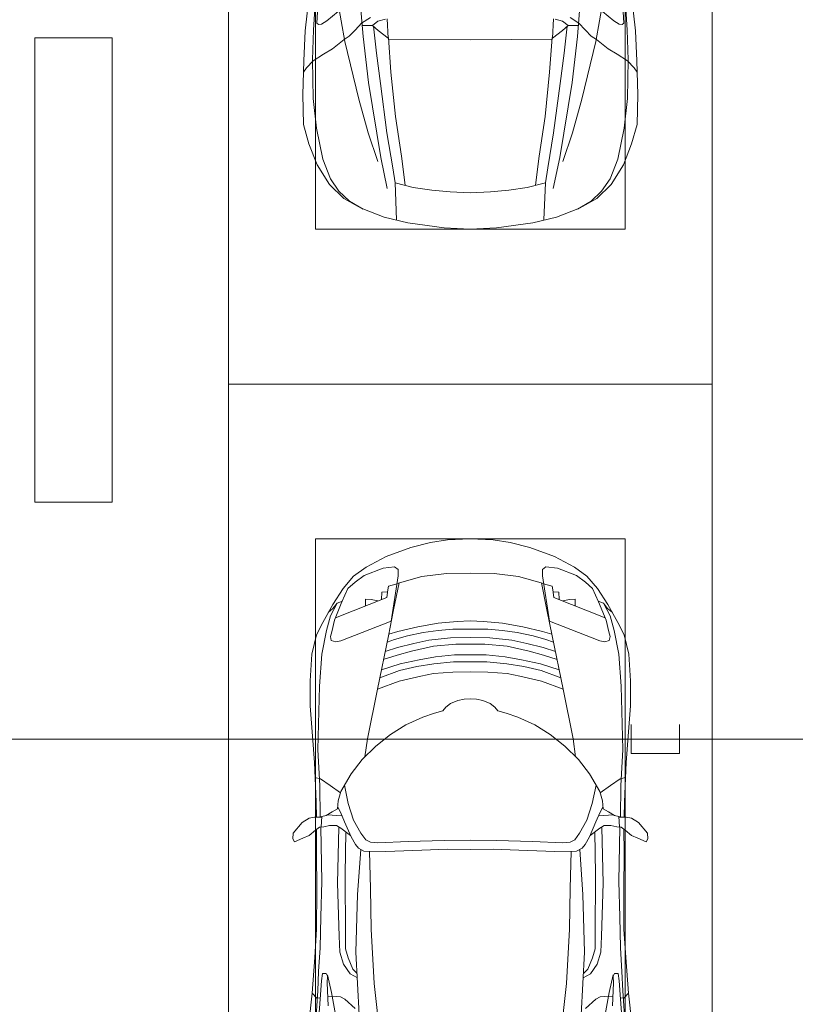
# Model space of a CAD drawing. Header units: millimetres. Extents: x -32229 to 291619, y -13689 to 125138.
# Tile 505 of 565: x 116327 to 120334, y 79154 to 84243. Entities that reach past the tile are written whole.
import ezdxf

# ---------------------------------------------------------------- set-up
doc = ezdxf.new("R2010")
doc.units = ezdxf.units.MM
doc.layers.add('A-DETL-____-OTLN', color=7, linetype='Continuous', lineweight=9, true_color=0x00a600)
for name, color, linetype, lineweight in [('A-DETL-GENF-OTLN', 7, 'Continuous', 18), ('C-PRKG-____-OTLN', 7, 'Continuous', 18), ('S-COLS-____-MCUT', 7, 'Continuous', 40)]:
    doc.layers.add(name, color=color, linetype=linetype, lineweight=lineweight)

# ---------------------------------------------------------------- blocks, each defined once
blk = doc.blocks.new('АР_Машиноместо - 4900x2400_М__5300х2500_-V39--02 ЭМ')
at = {"layer": 'A-DETL-GENF-OTLN', "color": 253, "lineweight": 13, "true_color": 0xaaaaaa}
for p, q in [((1114.6, 4493), (927, 4466.6)), ((1250, 4500), (1114.6, 4493)), ((1250, 4500), (1385.4, 4493)), ((1385.4, 4493), (1573, 4466.6)), ((804.4, 4436.7), (686, 4391.6)), ((927, 4466.6), (804.4, 4436.7)), ((861.2, 4260.3), (869.3, 4451.1)), ((1573, 4466.6), (1695.6, 4436.7)), ((1638.8, 4260.3), (1630.7, 4451.1)), ((1695.6, 4436.7), (1814, 4391.6)), ((686, 4391.6), (596.3, 4340.6)), ((1814, 4391.6), (1903.7, 4340.6)), ((596.3, 4340.6), (522.5, 4267.9)), ((1903.7, 4340.6), (1977.5, 4267.9)), ((955.5, 4283.9), (861, 4259.4)), ((1050.4, 4297.3), (955.5, 4283.9)), ((1146, 4306.7), (1050.4, 4297.3)), ((1250, 4312), (1146, 4306.7)), ((1250, 4312), (1354, 4306.7)), ((1354, 4306.7), (1449.6, 4297.3)), ((1449.6, 4297.3), (1544.5, 4283.9)), ((1544.5, 4283.9), (1639, 4259.4)), ((522.5, 4267.9), (458.6, 4167)), ((914, 4272.5), (893.6, 4121.6)), ((1586, 4272.5), (1606.4, 4121.6)), ((1977.5, 4267.9), (2041.4, 4167)), ((458.6, 4167), (416.4, 4059.2)), ((2041.4, 4167), (2083.6, 4059.2)), ((893.6, 4121.6), (863.9, 3917.5)), ((1606.4, 4121.6), (1636.1, 3917.5)), ((416.4, 4059.2), (387.4, 3958.4)), ((2083.6, 4059.2), (2112.6, 3958.4)), ((387.4, 3958.4), (384, 3802.9)), ((2112.6, 3958.4), (2116, 3802.9)), ((863.9, 3917.5), (840.1, 3687.8)), ((1636.1, 3917.5), (1659.9, 3687.8)), ((384, 3802.9), (390.2, 3630)), ((2116, 3802.9), (2109.8, 3630)), ((403.8, 3665.5), (388.1, 3688.4)), ((438.6, 3629.8), (403.8, 3665.5)), ((840.1, 3687.8), (826.6, 3509.6)), ((1659.9, 3687.8), (1673.4, 3509.6)), ((2061.4, 3629.8), (2096.2, 3665.5)), ((2096.2, 3665.5), (2111.9, 3688.4)), ((390.2, 3630), (397.1, 3474.2)), ((491.4, 3594.2), (438.6, 3629.8)), ((2008.6, 3594.2), (2061.4, 3629.8)), ((2109.8, 3630), (2102.9, 3474.2)), ((537.9, 3567), (491.4, 3594.2)), ((598.3, 3518.6), (537.9, 3567)), ((1901.7, 3518.6), (1962.1, 3567)), ((1962.1, 3567), (2008.6, 3594.2)), ((624.9, 3501.2), (598.3, 3518.6)), ((773.2, 3472.4), (825.6, 3512.1)), ((825.6, 3512.1), (821, 3413)), ((1250, 3520.1), (827.2, 3517.2)), ((1250, 3520.1), (1672.8, 3517.2)), ((1674.4, 3512.1), (1679, 3413)), ((1726.8, 3472.4), (1674.4, 3512.1)), ((1875.1, 3501.2), (1901.7, 3518.6)), ((397.1, 3474.2), (415.7, 3305.9)), ((654.7, 3470.4), (624.9, 3501.2)), ((690.2, 3433.7), (654.7, 3470.4)), ((676.4, 3260.1), (695.7, 3502.8)), ((744.3, 3447), (773.2, 3472.4)), ((1755.7, 3447), (1726.8, 3472.4)), ((1823.6, 3260.1), (1804.3, 3502.8)), ((1809.8, 3433.7), (1845.3, 3470.4)), ((1845.3, 3470.4), (1875.1, 3501.2)), ((2102.9, 3474.2), (2084.3, 3305.9)), ((456.6, 3434.5), (466.2, 3441.1)), ((462.2, 3347.3), (456.6, 3434.5)), ((466.2, 3441.1), (481.5, 3439.1)), ((481.5, 3439.1), (508, 3422.8)), ((508, 3422.8), (566.8, 3375.1)), ((744.1, 3447.2), (691.3, 3447.2)), ((773, 3424.2), (744.1, 3447.2)), ((811.1, 3414.8), (773, 3424.2)), ((1688.9, 3414.8), (1727, 3424.2)), ((1727, 3424.2), (1755.7, 3447)), ((1755.7, 3447.2), (1808.7, 3447.2)), ((1992, 3422.8), (1933.2, 3375.1)), ((2018.5, 3439.1), (1992, 3422.8)), ((2033.8, 3441.1), (2018.5, 3439.1)), ((2043.4, 3434.5), (2033.8, 3441.1)), ((2037.8, 3347.3), (2043.4, 3434.5))]:
    blk.add_line(p, q, dxfattribs=at)
at = {"layer": 'A-DETL-GENF-OTLN', "color": 254, "lineweight": 13, "true_color": 0xd4d4d4}
for p, q in [((696.3, 4395.8), (625, 4354.8)), ((1803.7, 4395.8), (1875, 4354.8)), ((625, 4354.8), (571.5, 4303.1)), ((1875, 4354.8), (1928.5, 4303.1)), ((571.5, 4303.1), (527.8, 4239.8)), ((786.9, 4128.3), (821.1, 4289.8)), ((1713.1, 4128.3), (1678.9, 4289.8)), ((1928.5, 4303.1), (1972.2, 4239.8)), ((527.8, 4239.8), (488.6, 4138.1)), ((849, 4182.8), (861.2, 4260.3)), ((1651, 4182.8), (1638.8, 4260.3)), ((1972.2, 4239.8), (2011.4, 4138.1)), ((819.4, 4000.8), (849, 4182.8)), ((1680.6, 4000.8), (1651, 4182.8)), ((488.6, 4138.1), (454.7, 3976.8)), ((722.7, 4001.8), (771.7, 4149.8)), ((723.2, 3741.5), (786.9, 4128.3)), ((1776.8, 3741.5), (1713.1, 4128.3)), ((1777.3, 4001.8), (1728.3, 4149.8)), ((2011.4, 4138.1), (2045.3, 3976.8)), ((454.7, 3976.8), (438.6, 3823.4)), ((673.6, 3827.1), (722.7, 4001.8)), ((785.7, 3746.6), (819.4, 4000.8)), ((1714.3, 3746.6), (1680.6, 4000.8)), ((1826.4, 3827.1), (1777.3, 4001.8)), ((2045.3, 3976.8), (2061.4, 3823.4)), ((438.6, 3823.4), (434.2, 3623.7)), ((602.3, 3530.2), (673.6, 3827.1)), ((1897.7, 3530.2), (1826.4, 3827.1)), ((2061.4, 3823.4), (2065.8, 3623.7)), ((695.7, 3502.8), (723.2, 3741.5)), ((765.5, 3589.1), (785.7, 3746.6)), ((1734.5, 3589.1), (1714.3, 3746.6)), ((1804.3, 3502.8), (1776.8, 3741.5)), ((434.2, 3623.7), (439.5, 3468.5)), ((2065.8, 3623.7), (2060.5, 3468.5)), ((749.1, 3450.8), (765.5, 3589.1)), ((1750.9, 3450.8), (1734.5, 3589.1)), ((564, 3316.2), (602.3, 3530.2)), ((1936, 3316.2), (1897.7, 3530.2)), ((439.5, 3468.5), (462, 3136.6)), ((2060.5, 3468.5), (2038, 3136.6)), ((734.6, 3405.8), (688.5, 3435.5)), ((1765.4, 3405.8), (1811.5, 3435.5))]:
    blk.add_line(p, q, dxfattribs=at)
at = {"layer": 'C-PRKG-____-OTLN', "color": 253, "lineweight": 13, "true_color": 0xaaaaaa}
for p, q in [((2500, 5300), (0, 5300)), ((0, 0), (0, 5300)), ((2500, 0), (2500, 5300)), ((450, 4500), (2050, 4500)), ((450, 800), (450, 4500)), ((2050, 800), (2050, 4500))]:
    blk.add_line(p, q, dxfattribs=at)
blk = doc.blocks.new('АР_Машиноместо - 4900x2400_М__5300х2500_-3113489--02 ЭМ')
at = {"layer": 'A-DETL-GENF-OTLN', "color": 254, "lineweight": 13, "true_color": 0xd4d4d4}
for p, q in [((439.5, 3468.5), (462, 3136.6)), ((2060.5, 3468.5), (2038, 3136.6)), ((532.7, 3145.9), (564, 3316.2)), ((1967.3, 3145.9), (1936, 3316.2)), ((752.8, 3099), (771.7, 3268.5)), ((1747.2, 3099), (1728.3, 3268.5)), ((462, 3136.6), (466.3, 3036.3)), ((512.5, 3053.2), (532.7, 3145.9)), ((1987.5, 3053.2), (1967.3, 3145.9)), ((2038, 3136.6), (2033.7, 3036.3)), ((629, 3048.1), (666.7, 3069.7)), ((737.8, 2818.3), (752.8, 3099)), ((1762.2, 2818.3), (1747.2, 3099)), ((1871, 3048.1), (1833.3, 3069.7)), ((466.3, 3036.3), (473.9, 2913.7)), ((595.2, 2997.9), (629, 3048.1)), ((1904.8, 2997.9), (1871, 3048.1)), ((2033.7, 3036.3), (2026.1, 2913.7)), ((575.7, 2937.4), (595.2, 2997.9)), ((1924.3, 2937.4), (1904.8, 2997.9)), ((473.9, 2913.7), (477.8, 2754.7)), ((571.6, 2853.3), (575.7, 2937.4)), ((1928.4, 2853.3), (1924.3, 2937.4)), ((2026.1, 2913.7), (2022.2, 2754.7)), ((564.4, 2580.5), (571.6, 2853.3)), ((1935.6, 2580.5), (1928.4, 2853.3)), ((733.8, 2606.7), (737.8, 2818.3)), ((1766.2, 2606.7), (1762.2, 2818.3)), ((477.8, 2754.7), (483.3, 2571.4)), ((2022.2, 2754.7), (2016.7, 2571.4)), ((728.4, 2415.7), (733.8, 2606.7)), ((1771.6, 2415.7), (1766.2, 2606.7)), ((483.3, 2571.4), (478, 2290)), ((570.6, 2291.4), (564.4, 2580.5)), ((1929.4, 2291.4), (1935.6, 2580.5)), ((2016.7, 2571.4), (2022, 2290)), ((471.8, 2077.7), (474.5, 2239.3)), ((2028.2, 2077.7), (2025.5, 2239.3)), ((462.8, 1889.5), (471.8, 2077.7)), ((2037.2, 1889.5), (2028.2, 2077.7)), ((470.9, 1561.4), (462.8, 1889.5)), ((2029.1, 1561.4), (2037.2, 1889.5)), ((483.4, 1395.6), (470.9, 1561.4)), ((2016.6, 1395.6), (2029.1, 1561.4)), ((507.4, 1274.3), (483.4, 1395.6)), ((1992.6, 1274.3), (2016.6, 1395.6)), ((527.9, 1198.6), (507.4, 1274.3)), ((1972.1, 1198.6), (1992.6, 1274.3)), ((561.7, 1132.1), (527.9, 1198.6)), ((818.8, 1102.9), (554, 1208.1)), ((1681.2, 1102.9), (1946, 1208.1)), ((1938.3, 1132.1), (1972.1, 1198.6)), ((709.1, 1112.7), (708.2, 1146.9)), ((772.6, 1121.3), (737.7, 1113.6)), ((1727.4, 1121.3), (1762.3, 1113.6)), ((1790.9, 1112.7), (1791.8, 1146.9)), ((737.7, 1113.6), (709.1, 1112.7)), ((792.9, 1076.2), (791.2, 1114.5)), ((823.3, 1074.4), (792.9, 1076.2)), ((824.1, 1063.7), (818.8, 1102.9)), ((1675.9, 1063.7), (1681.2, 1102.9)), ((1676.7, 1074.4), (1707.1, 1076.2)), ((1707.1, 1076.2), (1708.8, 1114.5)), ((1762.3, 1113.6), (1790.9, 1112.7)), ((827.7, 1045), (824.1, 1063.7)), ((871.3, 1031.9), (827.7, 1045)), ((1628.7, 1031.9), (1672.3, 1045)), ((1672.3, 1045), (1675.9, 1063.7))]:
    blk.add_line(p, q, dxfattribs=at)
at = {"layer": 'A-DETL-GENF-OTLN', "color": 253, "lineweight": 13, "true_color": 0xaaaaaa}
for p, q in [((474.8, 3179.9), (462.2, 3347.3)), ((2025.2, 3179.9), (2037.8, 3347.3)), ((415.7, 3305.9), (432.8, 3149.3)), ((659.3, 2936), (676.4, 3260.1)), ((1840.7, 2936), (1823.6, 3260.1)), ((2084.3, 3305.9), (2067.1, 3148.3)), ((515.3, 3213.7), (510.9, 3094.6)), ((654.5, 3228.1), (601.7, 3179.4)), ((1845.5, 3228.1), (1898.3, 3179.4)), ((1984.7, 3213.7), (1989.1, 3094.6)), ((456.9, 3174.2), (432.9, 3148.3)), ((475.2, 3173.5), (456.9, 3174.2)), ((480.8, 3085), (474.8, 3179.9)), ((558.4, 3165.4), (513.6, 3168)), ((579.5, 3167.7), (558.4, 3165.4)), ((601.7, 3179.4), (579.5, 3167.7)), ((1898.3, 3179.4), (1920.5, 3167.7)), ((1920.5, 3167.7), (1941.6, 3165.4)), ((1941.6, 3165.4), (1986.4, 3168)), ((2019.2, 3085), (2025.2, 3179.9)), ((2024.8, 3173.5), (2043.1, 3174.2)), ((2043.1, 3174.2), (2067.1, 3148.3)), ((432.8, 3149.3), (446, 2964.8)), ((2067.2, 3149.3), (2054, 2964.8)), ((485.6, 3046.1), (480.8, 3085)), ((512.2, 3061.4), (504.5, 3046.6)), ((510.9, 3094.6), (512.2, 3061.4)), ((1989.1, 3094.6), (1987.8, 3061.4)), ((1987.8, 3061.4), (1995.5, 3046.6)), ((2014.4, 3046.1), (2019.2, 3085)), ((504.5, 3046.6), (485.6, 3046.1)), ((643.6, 3024.6), (618.7, 2966.7)), ((665.1, 3046.1), (643.6, 3024.6)), ((1834.9, 3046.1), (1856.4, 3024.6)), ((1856.4, 3024.6), (1881.3, 2966.7)), ((1995.5, 3046.6), (2014.4, 3046.1)), ((446, 2964.8), (456.1, 2818.3)), ((618.7, 2966.7), (604.4, 2919.4)), ((1881.3, 2966.7), (1895.6, 2919.4)), ((2054, 2964.8), (2043.9, 2818.3)), ((604.4, 2919.4), (604.4, 2850.8)), ((667.8, 2638.3), (659.3, 2936)), ((1832.2, 2638.3), (1840.7, 2936)), ((1895.6, 2919.4), (1895.6, 2850.8)), ((604.4, 2850.8), (603.5, 2534.3)), ((1895.6, 2850.8), (1896.5, 2534.3)), ((456.1, 2818.3), (456.8, 2613.6)), ((2043.9, 2818.3), (2043.2, 2613.6)), ((456.8, 2613.6), (454.5, 2423.6)), ((684.8, 2406.5), (667.8, 2638.3)), ((1815.2, 2406.5), (1832.2, 2638.3)), ((2043.2, 2613.6), (2045.5, 2423.6)), ((603.5, 2534.3), (606.1, 2314.9)), ((1896.5, 2534.3), (1893.9, 2314.9)), ((454.5, 2423.6), (456, 2301.1)), ((672.8, 2399.7), (656.7, 2380.3)), ((700.6, 2415.4), (672.8, 2399.7)), ((813.8, 2416.7), (700.6, 2415.4)), ((999.2, 2409.3), (813.8, 2416.7)), ((1132.7, 2404.6), (999.2, 2409.3)), ((1250, 2406.6), (1132.7, 2404.6)), ((1250, 2406.6), (1367.3, 2404.6)), ((1367.3, 2404.6), (1500.8, 2409.3)), ((1500.8, 2409.3), (1686.2, 2416.7)), ((1686.2, 2416.7), (1799.4, 2415.4)), ((1799.4, 2415.4), (1827.2, 2399.7)), ((1827.2, 2399.7), (1843.3, 2380.3)), ((2045.5, 2423.6), (2044, 2301.1)), ((341.2, 2366.2), (333.1, 2350.6)), ((333.1, 2350.6), (335.2, 2322.3)), ((384.4, 2347.9), (341.2, 2366.2)), ((417.4, 2333.8), (384.4, 2347.9)), ((656.7, 2380.3), (633.8, 2340.5)), ((710, 2355.4), (685.1, 2322.3)), ((734.3, 2368.8), (710, 2355.4)), ((772.7, 2371.5), (734.3, 2368.8)), ((929.1, 2364.1), (772.7, 2371.5)), ((1115.2, 2358.7), (929.1, 2364.1)), ((1250, 2357.8), (1115.2, 2358.7)), ((1250, 2357.8), (1384.8, 2358.7)), ((1384.8, 2358.7), (1570.9, 2364.1)), ((1570.9, 2364.1), (1727.3, 2371.5)), ((1727.3, 2371.5), (1765.7, 2368.8)), ((1765.7, 2368.8), (1790, 2355.4)), ((1790, 2355.4), (1814.9, 2322.3)), ((1843.3, 2380.3), (1866.2, 2340.5)), ((2082.6, 2333.8), (2115.6, 2347.9)), ((2115.6, 2347.9), (2158.8, 2366.2)), ((2158.8, 2366.2), (2166.9, 2350.6)), ((2166.9, 2350.6), (2164.8, 2322.3)), ((335.2, 2322.3), (381.7, 2266.4)), ((449.8, 2306.1), (417.4, 2333.8)), ((470, 2290), (449.8, 2306.1)), ((580.6, 2296), (559, 2282.6)), ((630.6, 2332.9), (580.6, 2296)), ((633.8, 2340.5), (600.8, 2263)), ((685.1, 2322.3), (647.3, 2254.2)), ((1814.9, 2322.3), (1852.7, 2254.2)), ((1866.2, 2340.5), (1899.2, 2263)), ((1869.4, 2332.9), (1919.4, 2296)), ((1919.4, 2296), (1941, 2282.6)), ((2030, 2290), (2050.2, 2306.1)), ((2050.2, 2306.1), (2082.6, 2333.8)), ((2164.8, 2322.3), (2118.3, 2266.4)), ((381.7, 2266.4), (417.4, 2243.4)), ((417.4, 2243.4), (445.1, 2238.7)), ((445.1, 2238.7), (481.8, 2239.5)), ((493.6, 2288.6), (470, 2290)), ((482, 2235.6), (479.1, 2288.7)), ((523.3, 2281.2), (493.6, 2288.6)), ((559, 2282.6), (523.3, 2281.2)), ((600.8, 2263), (579.9, 2213.8)), ((647.3, 2254.2), (619.7, 2168.6)), ((1852.7, 2254.2), (1880.3, 2168.6)), ((1899.2, 2263), (1920.1, 2213.8)), ((1941, 2282.6), (1976.7, 2281.2)), ((1976.7, 2281.2), (2006.4, 2288.6)), ((2006.4, 2288.6), (2030, 2290)), ((2018, 2235.6), (2020.9, 2288.7)), ((2054.9, 2238.7), (2018.2, 2239.5)), ((2082.6, 2243.4), (2054.9, 2238.7)), ((2118.3, 2266.4), (2082.6, 2243.4)), ((453, 2159.1), (455, 2238.9)), ((505.1, 2230), (467.5, 2239.2)), ((536.7, 2211.8), (505.1, 2230)), ((586.6, 2231.3), (510.1, 2227.1)), ((564.3, 2195.4), (536.7, 2211.8)), ((567.1, 2153.8), (564.3, 2195.4)), ((579.9, 2213.8), (564.9, 2186.5)), ((1913.4, 2231.3), (1989.9, 2227.1)), ((1920.1, 2213.8), (1935.1, 2186.5)), ((1932.9, 2153.8), (1935.7, 2195.4)), ((1935.7, 2195.4), (1963.3, 2211.8)), ((1963.3, 2211.8), (1994.9, 2230)), ((1994.9, 2230), (2032.5, 2239.2)), ((2047, 2159.1), (2045, 2238.9)), ((444.9, 1956.8), (453, 2159.1)), ((580.7, 2105.7), (567.1, 2153.8)), ((619.7, 2168.6), (600.3, 2072.7)), ((1880.3, 2168.6), (1899.7, 2072.7)), ((1919.3, 2105.7), (1932.9, 2153.8)), ((2055.1, 1956.8), (2047, 2159.1)), ((578.8, 2112.6), (525.5, 2074.6)), ((634.6, 2015), (580.7, 2105.7)), ((1865.4, 2015), (1919.3, 2105.7)), ((1921.2, 2112.6), (1974.5, 2074.6)), ((475.1, 2041), (447.5, 2034.4)), ((525.5, 2074.6), (475.1, 2041)), ((1974.5, 2074.6), (2024.9, 2041)), ((2024.9, 2041), (2052.5, 2034.4)), ((690.7, 1941.6), (634.6, 2015)), ((1809.3, 1941.6), (1865.4, 2015)), ((434.8, 1820.7), (444.9, 1956.8)), ((761.1, 1871.7), (690.7, 1941.6)), ((1738.9, 1871.7), (1809.3, 1941.6)), ((2065.2, 1820.7), (2055.1, 1956.8)), ((718.3, 1834.2), (705.7, 1926.7)), ((1781.7, 1834.2), (1794.3, 1926.7)), ((770, 1576.5), (718.3, 1834.2)), ((837.5, 1812.1), (761.1, 1871.7)), ((1662.5, 1812.1), (1738.9, 1871.7)), ((1730, 1576.5), (1781.7, 1834.2)), ((422, 1662.9), (434.8, 1820.7)), ((917, 1761.1), (837.5, 1812.1)), ((1583, 1761.1), (1662.5, 1812.1)), ((2078, 1662.9), (2065.2, 1820.7)), ((1004.2, 1721.4), (917, 1761.1)), ((1495.8, 1721.4), (1583, 1761.1)), ((1064.9, 1700.5), (1004.2, 1721.4)), ((1107.2, 1689.8), (1064.9, 1700.5)), ((1123.5, 1670.9), (1107.2, 1689.8)), ((1376.5, 1670.9), (1392.8, 1689.8)), ((1392.8, 1689.8), (1435.1, 1700.5)), ((1435.1, 1700.5), (1495.8, 1721.4)), ((422, 1534.1), (422, 1662.9)), ((1147.5, 1650.5), (1123.5, 1670.9)), ((1184.7, 1635.7), (1147.5, 1650.5)), ((1217.8, 1629.1), (1184.7, 1635.7)), ((1217.8, 1629.1), (1250, 1626.8)), ((1282.2, 1629.1), (1250, 1626.8)), ((1282.2, 1629.1), (1315.3, 1635.7)), ((1315.3, 1635.7), (1352.5, 1650.5)), ((1352.5, 1650.5), (1376.5, 1670.9)), ((2078, 1534.1), (2078, 1662.9)), ((430.8, 1396.6), (422, 1534.1)), ((826.8, 1300.9), (770, 1576.5)), ((881.7, 1536.4), (770, 1576.5)), ((994.9, 1509.3), (881.7, 1536.4)), ((1505.1, 1509.3), (1618.3, 1536.4)), ((1618.3, 1536.4), (1730, 1576.5)), ((1673.2, 1300.9), (1730, 1576.5)), ((2069.2, 1396.6), (2078, 1534.1)), ((884.3, 1480.8), (782, 1518.1)), ((887, 1446.5), (790.4, 1477.3)), ((973.4, 1459.7), (884.3, 1480.8)), ((1060, 1496.1), (994.9, 1509.3)), ((1159.3, 1489.1), (1060, 1496.1)), ((1250, 1488.3), (1159.3, 1489.1)), ((1250, 1488.3), (1340.7, 1489.1)), ((1340.7, 1489.1), (1440, 1496.1)), ((1440, 1496.1), (1505.1, 1509.3)), ((1526.6, 1459.7), (1615.7, 1480.8)), ((1613, 1446.5), (1709.6, 1477.3)), ((1615.7, 1480.8), (1718, 1518.1)), ((986.2, 1425.6), (887, 1446.5)), ((1061.9, 1445.7), (973.4, 1459.7)), ((1070, 1410.4), (986.2, 1425.6)), ((1163.9, 1435.1), (1061.9, 1445.7)), ((1250, 1435.1), (1163.9, 1435.1)), ((1250, 1435.1), (1336.1, 1435.1)), ((1336.1, 1435.1), (1438.1, 1445.7)), ((1430, 1410.4), (1513.8, 1425.6)), ((1438.1, 1445.7), (1526.6, 1459.7)), ((1513.8, 1425.6), (1613, 1446.5)), ((455.7, 1296.1), (430.8, 1396.6)), ((871.4, 1401.1), (800.5, 1424.6)), ((873.8, 1361.2), (809.9, 1383.1)), ((945.3, 1380.6), (871.4, 1401.1)), ((1059, 1354.8), (945.3, 1380.6)), ((1168.3, 1399.8), (1070, 1410.4)), ((1250, 1400.1), (1168.3, 1399.8)), ((1250, 1400.1), (1331.7, 1399.8)), ((1331.7, 1399.8), (1430, 1410.4)), ((1441, 1354.8), (1554.7, 1380.6)), ((1554.7, 1380.6), (1628.6, 1401.1)), ((1626.2, 1361.2), (1690.1, 1383.1)), ((1628.6, 1401.1), (1699.5, 1424.6)), ((2044.3, 1296.1), (2069.2, 1396.6)), ((527.2, 1305.2), (531.8, 1326)), ((531.8, 1326), (554.4, 1333.3)), ((554.4, 1333.3), (580.7, 1327.1)), ((580.7, 1327.1), (841.1, 1225.9)), ((859.1, 1321.2), (819.9, 1334.4)), ((958.3, 1341.1), (873.8, 1361.2)), ((1035, 1323.2), (958.3, 1341.1)), ((1148.3, 1312.4), (1035, 1323.2)), ((1174.5, 1344.2), (1059, 1354.8)), ((1250, 1344.9), (1174.5, 1344.2)), ((1250, 1344.9), (1325.5, 1344.2)), ((1325.5, 1344.2), (1441, 1354.8)), ((1351.7, 1312.4), (1465, 1323.2)), ((1465, 1323.2), (1541.7, 1341.1)), ((1541.7, 1341.1), (1626.2, 1361.2)), ((1640.9, 1321.2), (1680.1, 1334.4)), ((1919.3, 1327.1), (1658.9, 1225.9)), ((1945.6, 1333.3), (1919.3, 1327.1)), ((1968.2, 1326), (1945.6, 1333.3)), ((1972.8, 1305.2), (1968.2, 1326)), ((487.4, 1232.1), (455.7, 1296.1)), ((535, 1280.6), (527.2, 1305.2)), ((548.2, 1220.1), (535, 1280.6)), ((853.8, 1167.4), (826.8, 1300.9)), ((876.3, 1278.7), (828.3, 1293.7)), ((925.2, 1301.6), (859.1, 1321.2)), ((978.6, 1254.6), (876.3, 1278.7)), ((1007.1, 1283.7), (925.2, 1301.6)), ((1083.6, 1274.6), (1007.1, 1283.7)), ((1159.1, 1267.9), (1083.6, 1274.6)), ((1250, 1309.3), (1148.3, 1312.4)), ((1250, 1309.3), (1351.7, 1312.4)), ((1340.9, 1267.9), (1416.4, 1274.6)), ((1416.4, 1274.6), (1492.9, 1283.7)), ((1492.9, 1283.7), (1574.8, 1301.6)), ((1521.4, 1254.6), (1623.7, 1278.7)), ((1574.8, 1301.6), (1640.9, 1321.2)), ((1623.7, 1278.7), (1671.7, 1293.7)), ((1646.2, 1167.4), (1673.2, 1300.9)), ((1951.8, 1220.1), (1965, 1280.6)), ((1965, 1280.6), (1972.8, 1305.2)), ((2012.6, 1232.1), (2044.3, 1296.1)), ((539.3, 1140.4), (487.4, 1232.1)), ((841.1, 1225.9), (877.7, 991.4)), ((1084.1, 1236), (978.6, 1254.6)), ((1182.5, 1227.5), (1084.1, 1236)), ((1250, 1266.6), (1159.1, 1267.9)), ((1250, 1223.7), (1182.5, 1227.5)), ((1250, 1266.6), (1340.9, 1267.9)), ((1250, 1223.7), (1317.5, 1227.5)), ((1317.5, 1227.5), (1415.9, 1236)), ((1415.9, 1236), (1521.4, 1254.6)), ((1658.9, 1225.9), (1622.3, 991.4)), ((1960.7, 1140.4), (2012.6, 1232.1)), ((540.4, 1159.6), (516.2, 1180.5)), ((586.9, 1126.3), (548.2, 1220.1)), ((1913.1, 1126.3), (1951.8, 1220.1)), ((1959.6, 1159.6), (1983.8, 1180.5)), ((593.2, 1056.8), (539.3, 1140.4)), ((561.3, 1132.6), (540.4, 1159.6)), ((589, 1121.6), (561.3, 1132.6)), ((617.9, 1057.3), (586.9, 1126.3)), ((882.6, 1027.5), (853.8, 1167.4)), ((1617.4, 1027.5), (1646.2, 1167.4)), ((1882.1, 1057.3), (1913.1, 1126.3)), ((1906.8, 1056.8), (1960.7, 1140.4)), ((1911, 1121.6), (1938.7, 1132.6)), ((1938.7, 1132.6), (1959.6, 1159.6)), ((647.2, 992.8), (593.2, 1056.8)), ((654.7, 1024.4), (617.9, 1057.3)), ((700.9, 989.1), (655, 1024.3)), ((1000.2, 994.5), (871.4, 1031.3)), ((1499.8, 994.5), (1628.6, 1031.3)), ((1799.1, 989.1), (1845, 1024.3)), ((1845.3, 1024.4), (1882.1, 1057.3)), ((1852.8, 992.8), (1906.8, 1056.8)), ((711.9, 946.2), (647.2, 992.8)), ((800.1, 952.6), (700.9, 989.1)), ((877.7, 991.4), (877.7, 958.9)), ((1127.4, 979.8), (1000.2, 994.5)), ((1250, 977.6), (1127.4, 979.8)), ((1250, 977.6), (1372.6, 979.8)), ((1372.6, 979.8), (1499.8, 994.5)), ((1622.3, 991.4), (1622.3, 958.9)), ((1699.9, 952.6), (1799.1, 989.1)), ((1788.1, 946.2), (1852.8, 992.8)), ((815.8, 891), (711.9, 946.2)), ((859, 944.1), (800.1, 952.6)), ((877.7, 958.9), (859, 944.1)), ((1622.3, 958.9), (1641, 944.1)), ((1641, 944.1), (1699.9, 952.6)), ((1684.2, 891), (1788.1, 946.2)), ((943.3, 845.1), (815.8, 891)), ((1556.7, 845.1), (1684.2, 891)), ((1044.2, 818.6), (943.3, 845.1)), ((1132.7, 806), (1044.2, 818.6)), ((1367.3, 806), (1455.8, 818.6)), ((1455.8, 818.6), (1556.7, 845.1)), ((1250, 800), (1132.7, 806)), ((1250, 800), (1367.3, 806))]:
    blk.add_line(p, q, dxfattribs=at)
at = {"layer": 'C-PRKG-____-OTLN', "color": 253, "lineweight": 13, "true_color": 0xaaaaaa}
for p, q in [((0, 0), (0, 5300)), ((2500, 0), (2500, 5300)), ((450, 800), (450, 4500)), ((2050, 800), (2050, 4500)), ((450, 800), (2050, 800)), ((2500, 0), (0, 0))]:
    blk.add_line(p, q, dxfattribs=at)
blk = doc.blocks.new('Наметкина 10_РД_АР_П_отсоединено_rvt-1--02 ЭМ')
at = {"layer": 'S-COLS-____-MCUT', "color": 253, "lineweight": 15, "true_color": 0xaaaaaa}
for p, q in [((116405.3, 84150), (116405.3, 81750)), ((116805.3, 84150), (116405.3, 84150)), ((116805.3, 81750), (116805.3, 84150)), ((116405.3, 81750), (116805.3, 81750))]:
    blk.add_line(p, q, dxfattribs=at)
at = {"layer": 'C-PRKG-____-OTLN', "color": 253, "lineweight": 13, "true_color": 0xaaaaaa, "rotation": 180}
for name, p in [('АР_Машиноместо - 4900x2400_М__5300х2500_-V39--02 ЭМ', (119905.3, 87660)), ('АР_Машиноместо - 4900x2400_М__5300х2500_-3113489--02 ЭМ', (119905.3, 82360))]:
    blk.add_blockref(name, p, dxfattribs=at)

msp = doc.modelspace()

# ---------------------------------------------------------------- linework, layer by layer
at = {"layer": 'A-DETL-____-OTLN', "color": 5, "true_color": 0x0000ff}
for p, q in [((119486, 80599.7), (119486, 80449.7)), ((119736, 80449.7), (119736, 80599.7)), ((123909.7, 80524.7), (114684.7, 80524.7)), ((119486, 80449.7), (119736, 80449.7))]:
    msp.add_line(p, q, dxfattribs=at)

# ---------------------------------------------------------------- block references
at = {"lineweight": 5}
msp.add_blockref('Наметкина 10_РД_АР_П_отсоединено_rvt-1--02 ЭМ', (0, 0), dxfattribs=at)

doc.saveas('drawing.dxf')
